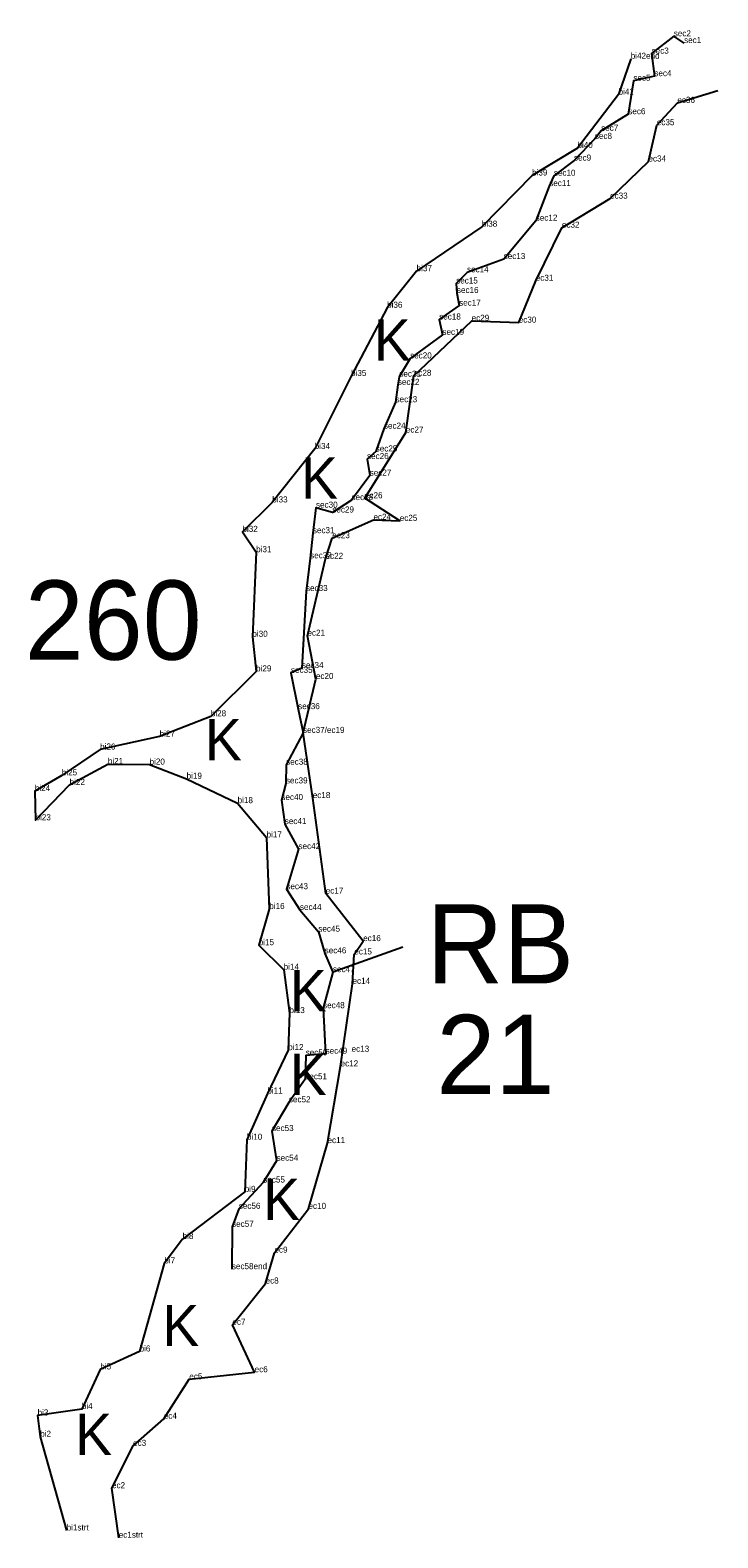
# Model space of a CAD drawing. Extents: x 2072529 to 2268812, y 436423 to 470008.
# Drawn here: x 2218499 to 2219066, y 437904 to 439147 of the extents above; entities that cross this region are included whole.
import ezdxf

# ---------------------------------------------------------------- set-up
doc = ezdxf.new("R2010")
doc.units = 0
for name, color, linetype in [('Old_Level_10', 7, 'Continuous'), ('Old_Level_20', 7, 'Continuous'), ('Old_Level_52', 7, 'Continuous'), ('Old_Level_55', 7, 'Continuous'), ('Old_Level_60', 7, 'Continuous'), ('Old_Level_62', 7, 'Continuous')]:
    doc.layers.add(name, color=color, linetype=linetype)

msp = doc.modelspace()

# ---------------------------------------------------------------- linework, layer by layer
at = {"layer": 'Old_Level_10'}
msp.add_lwpolyline([(2219038.14, 439135.936), (2219029.643, 439141.506), (2219011.35, 439127.217), (2219013.621, 439108.633), (2218996.324, 439104.853), (2218992.139, 439077.266), (2218969.732, 439063.574), (2218964.576, 439056.915), (2218947.388, 439039.006), (2218930.75, 439026.503), (2218926.935, 439018.003), (2218915.84, 438989.499), (2218889.409, 438957.871), (2218859.188, 438946.911), (2218850.231, 438937.703), (2218850.851, 438929.871), (2218852.657, 438919.449), (2218836.216, 438908.001), (2218838.909, 438895.328), (2218812.259, 438875.921), (2218803.371, 438860.877), (2218802.146, 438854.142), (2218800.264, 438839.829), (2218790.669, 438818.027), (2218783.909, 438799.218), (2218776.741, 438792.976), (2218778.972, 438779.319), (2218763.954, 438759.126), (2218748.14, 438748.91), (2218734.668, 438752.873), (2218732.098, 438731.864), (2218729.805, 438711.14), (2218726.45, 438684.145), (2218723.04, 438620.657), (2218714.038, 438616.678), (2218719.953, 438586.792), (2218723.993, 438567.188), (2218710.062, 438541), (2218709.898, 438525.559), (2218706.151, 438511.862), (2218708.944, 438492.017), (2218720.248, 438471.394), (2218710.233, 438438.336), (2218721.423, 438421.214), (2218736.607, 438403.304), (2218741.835, 438385.465), (2218748.649, 438369.944), (2218740.506, 438340.247), (2218742.586, 438302.702), (2218726.166, 438301.305), (2218725.871, 438281.639), (2218712.319, 438262.629), (2218698.384, 438238.936), (2218702.166, 438214.417), (2218691.228, 438196.509), (2218671.03, 438174.811), (2218665.479, 438159.944), (2218665.331, 438125.063)], dxfattribs=at)
at = {"layer": 'Old_Level_20'}
for p, q in [((2219029.643, 439141.506), (2219029.643, 439141.506)), ((2219038.14, 439135.936), (2219038.14, 439135.936)), ((2218994.124, 439122.965), (2218994.124, 439122.965)), ((2219011.35, 439127.217), (2219011.35, 439127.217)), ((2218996.324, 439104.853), (2218996.324, 439104.853)), ((2219013.621, 439108.633), (2219013.621, 439108.633)), ((2218984.074, 439093.453), (2218984.074, 439093.453)), ((2219065.951, 439096.83), (2219065.951, 439096.83)), ((2219032.592, 439086.617), (2219032.592, 439086.617)), ((2218992.139, 439077.266), (2218992.139, 439077.266)), ((2219015.662, 439068.204), (2219015.662, 439068.204)), ((2218964.576, 439056.915), (2218964.576, 439056.915)), ((2218969.732, 439063.574), (2218969.732, 439063.574)), ((2218950.191, 439049.408), (2218950.191, 439049.408)), ((2218947.388, 439039.006), (2218947.388, 439039.006)), ((2219008.764, 439038.272), (2219008.764, 439038.272)), ((2218912.795, 439026.758), (2218912.795, 439026.758)), ((2218926.935, 439018.003), (2218926.935, 439018.003)), ((2218930.75, 439026.503), (2218930.75, 439026.503)), ((2218977.121, 439007.679), (2218977.121, 439007.679)), ((2218871.442, 438984.518), (2218871.442, 438984.518)), ((2218915.84, 438989.499), (2218915.84, 438989.499)), ((2218937.399, 438983.731), (2218937.399, 438983.731)), ((2218889.409, 438957.871), (2218889.409, 438957.871)), ((2218817.598, 438947.868), (2218817.598, 438947.868)), ((2218859.188, 438946.911), (2218859.188, 438946.911)), ((2218850.231, 438937.703), (2218850.231, 438937.703)), ((2218850.851, 438929.871), (2218850.851, 438929.871)), ((2218915.844, 438939.949), (2218915.844, 438939.949)), ((2218793.284, 438917.698), (2218793.284, 438917.698)), ((2218852.657, 438919.449), (2218852.657, 438919.449)), ((2218836.216, 438908.001), (2218836.216, 438908.001)), ((2218863.006, 438906.918), (2218863.006, 438906.918)), ((2218901.83, 438905.432), (2218901.83, 438905.432)), ((2218838.909, 438895.328), (2218838.909, 438895.328)), ((2218812.259, 438875.921), (2218812.259, 438875.921)), ((2218763.563, 438861.424), (2218763.563, 438861.424)), ((2218803.371, 438860.877), (2218803.371, 438860.877)), ((2218815.326, 438861.596), (2218815.326, 438861.596)), ((2218802.146, 438854.142), (2218802.146, 438854.142)), ((2218800.264, 438839.829), (2218800.264, 438839.829)), ((2218790.669, 438818.027), (2218790.669, 438818.027)), ((2218808.776, 438814.765), (2218808.776, 438814.765)), ((2218733.615, 438801.271), (2218733.615, 438801.271)), ((2218783.909, 438799.218), (2218783.909, 438799.218)), ((2218776.741, 438792.976), (2218776.741, 438792.976)), ((2218778.972, 438779.319), (2218778.972, 438779.319)), ((2218698.633, 438757.209), (2218698.633, 438757.209)), ((2218763.954, 438759.126), (2218763.954, 438759.126)), ((2218775.039, 438760.657), (2218775.039, 438760.657)), ((2218734.668, 438752.873), (2218734.668, 438752.873)), ((2218748.14, 438748.91), (2218748.14, 438748.91)), ((2218674.021, 438732.917), (2218674.021, 438732.917)), ((2218732.098, 438731.864), (2218732.098, 438731.864)), ((2218782.055, 438742.91), (2218782.055, 438742.91)), ((2218803.751, 438741.995), (2218803.751, 438741.995)), ((2218748.068, 438727.741), (2218748.068, 438727.741)), ((2218685.306, 438716.175), (2218685.306, 438716.175)), ((2218729.805, 438711.14), (2218729.805, 438711.14)), ((2218742.581, 438710.677), (2218742.581, 438710.677)), ((2218726.45, 438684.145), (2218726.45, 438684.145)), ((2218682.216, 438646.424), (2218682.216, 438646.424)), ((2218727.636, 438647.342), (2218727.636, 438647.342)), ((2218723.04, 438620.657), (2218723.04, 438620.657)), ((2218685.264, 438617.909), (2218685.264, 438617.909)), ((2218714.038, 438616.678), (2218714.038, 438616.678)), ((2218734.593, 438611.632), (2218734.593, 438611.632)), ((2218719.953, 438586.792), (2218719.953, 438586.792)), ((2218647.963, 438580.864), (2218647.963, 438580.864)), ((2218605.754, 438564.129), (2218605.754, 438564.129)), ((2218723.993, 438567.188), (2218723.993, 438567.188)), ((2218723.993, 438567.188), (2218723.993, 438567.188)), ((2218556.681, 438553.468), (2218556.681, 438553.468)), ((2218525.105, 438532.197), (2218525.105, 438532.197)), ((2218563.066, 438541.56), (2218563.066, 438541.56)), ((2218597.462, 438541.071), (2218597.462, 438541.071)), ((2218710.062, 438541), (2218710.062, 438541)), ((2218531.556, 438524.3), (2218531.556, 438524.3)), ((2218627.985, 438529.398), (2218627.985, 438529.398)), ((2218709.898, 438525.559), (2218709.898, 438525.559)), ((2218502.89, 438519.272), (2218502.89, 438519.272)), ((2218670.025, 438509.286), (2218670.025, 438509.286)), ((2218706.151, 438511.862), (2218706.151, 438511.862)), ((2218732.037, 438513.467), (2218732.037, 438513.467)), ((2218503.431, 438495.183), (2218503.431, 438495.183)), ((2218708.944, 438492.017), (2218708.944, 438492.017)), ((2218693.909, 438481.037), (2218693.909, 438481.037)), ((2218720.248, 438471.394), (2218720.248, 438471.394)), ((2218710.233, 438438.336), (2218710.233, 438438.336)), ((2218742.73, 438434.703), (2218742.73, 438434.703)), ((2218696.143, 438421.987), (2218696.143, 438421.987)), ((2218721.423, 438421.214), (2218721.423, 438421.214)), ((2218736.607, 438403.304), (2218736.607, 438403.304)), ((2218773.596, 438395.526), (2218773.596, 438395.526)), ((2218687.424, 438392.189), (2218687.424, 438392.189)), ((2218741.835, 438385.465), (2218741.835, 438385.465)), ((2218766.27, 438384.548), (2218766.27, 438384.548)), ((2218708.026, 438371.959), (2218708.026, 438371.959)), ((2218748.649, 438369.944), (2218748.649, 438369.944)), ((2218764.788, 438360.305), (2218764.788, 438360.305)), ((2218712.78, 438336.2), (2218712.78, 438336.2)), ((2218740.506, 438340.247), (2218740.506, 438340.247)), ((2218711.767, 438305.673), (2218711.767, 438305.673)), ((2218726.166, 438301.305), (2218726.166, 438301.305)), ((2218742.586, 438302.702), (2218742.586, 438302.702)), ((2218764.027, 438304.308), (2218764.027, 438304.308)), ((2218754.942, 438292.25), (2218754.942, 438292.25)), ((2218725.871, 438281.639), (2218725.871, 438281.639)), ((2218694.582, 438269.871), (2218694.582, 438269.871)), ((2218712.319, 438262.629), (2218712.319, 438262.629)), ((2218698.384, 438238.936), (2218698.384, 438238.936)), ((2218677.732, 438231.72), (2218677.732, 438231.72)), ((2218744.177, 438228.991), (2218744.177, 438228.991)), ((2218702.166, 438214.417), (2218702.166, 438214.417)), ((2218691.228, 438196.509), (2218691.228, 438196.509)), ((2218675.911, 438188.771), (2218675.911, 438188.771)), ((2218671.03, 438174.811), (2218671.03, 438174.811)), ((2218728.483, 438174.772), (2218728.483, 438174.772)), ((2218665.479, 438159.944), (2218665.479, 438159.944)), ((2218624.699, 438149.937), (2218624.699, 438149.937)), ((2218700.445, 438138.681), (2218700.445, 438138.681)), ((2218609.622, 438129.816), (2218609.622, 438129.816)), ((2218665.331, 438125.063), (2218665.331, 438125.063)), ((2218693.127, 438113.216), (2218693.127, 438113.216)), ((2218665.752, 438079.193), (2218665.752, 438079.193)), ((2218589.251, 438057.208), (2218589.251, 438057.208)), ((2218556.845, 438042.41), (2218556.845, 438042.41)), ((2218684.093, 438040.085), (2218684.093, 438040.085)), ((2218630.248, 438034.278), (2218630.248, 438034.278)), ((2218505.157, 438004.448), (2218505.157, 438004.448)), ((2218541.587, 438009.767), (2218541.587, 438009.767)), ((2218609.184, 438001.731), (2218609.184, 438001.731)), ((2218507.315, 437986.909), (2218507.315, 437986.909)), ((2218583.896, 437979.396), (2218583.896, 437979.396)), ((2218566.496, 437944.492), (2218566.496, 437944.492)), ((2218529.104, 437909.666), (2218529.104, 437909.666)), ((2218572.059, 437903.647), (2218572.059, 437903.647))]:
    msp.add_line(p, q, dxfattribs=at)
at = {"layer": 'Old_Level_52'}
for points in [[(2218994.124, 439122.965), (2218984.074, 439093.453), (2218950.191, 439049.408), (2218912.795, 439026.758), (2218871.442, 438984.518), (2218817.598, 438947.868), (2218793.284, 438917.698), (2218763.563, 438861.424), (2218733.615, 438801.271), (2218698.633, 438757.209), (2218674.021, 438732.917), (2218685.306, 438716.175), (2218682.216, 438646.424), (2218685.264, 438617.909), (2218647.963, 438580.864), (2218605.754, 438564.129), (2218556.681, 438553.468), (2218525.105, 438532.197), (2218502.89, 438519.272), (2218503.431, 438495.183), (2218531.556, 438524.3), (2218563.066, 438541.56), (2218597.462, 438541.071), (2218627.985, 438529.398), (2218670.025, 438509.286), (2218693.909, 438481.037), (2218696.143, 438421.987), (2218687.424, 438392.189), (2218708.026, 438371.959), (2218712.78, 438336.2), (2218711.767, 438305.673), (2218694.582, 438269.871), (2218677.732, 438231.72), (2218675.911, 438188.771), (2218624.699, 438149.937), (2218609.622, 438129.816), (2218589.251, 438057.208), (2218556.845, 438042.41), (2218541.587, 438009.767), (2218505.157, 438004.448), (2218507.315, 437986.909), (2218529.104, 437909.666)], [(2218572.059, 437903.647), (2218566.496, 437944.492), (2218583.896, 437979.396), (2218609.184, 438001.731), (2218630.248, 438034.278), (2218684.093, 438040.085), (2218665.752, 438079.193), (2218693.127, 438113.216), (2218700.445, 438138.681), (2218728.483, 438174.772), (2218744.177, 438228.991), (2218754.942, 438292.25), (2218764.788, 438360.305), (2218766.27, 438384.548), (2218773.596, 438395.526), (2218742.73, 438434.703), (2218732.037, 438513.467), (2218723.993, 438567.188), (2218734.593, 438611.632), (2218727.636, 438647.342), (2218742.581, 438710.677), (2218748.068, 438727.741), (2218782.055, 438742.91), (2218803.751, 438741.995), (2218775.039, 438760.657), (2218808.776, 438814.765), (2218815.326, 438861.596), (2218863.006, 438906.918), (2218901.83, 438905.432), (2218915.844, 438939.949), (2218937.399, 438983.731), (2218977.121, 439007.679), (2219008.764, 439038.272), (2219015.662, 439068.204), (2219032.592, 439086.617), (2219065.951, 439096.83)]]:
    msp.add_lwpolyline(points, dxfattribs=at)
at = {"layer": 'Old_Level_62'}
msp.add_line((2218806.227, 438390.67), (2218748.649, 438369.944), dxfattribs=at)

# ---------------------------------------------------------------- texts
at = {"layer": 'Old_Level_55'}
for p in [(2218782.355, 438874.117), (2218722.376, 438760.407), (2218643.123, 438544.648), (2218713.123, 438337.648), (2218713.123, 438268.648), (2218691.137, 438165.618), (2218608.123, 438061.648), (2218536.192, 437971.937)]:
    msp.add_text('K', height=34, dxfattribs=at).set_placement(p)
at = {"layer": 'Old_Level_60'}
for s, p in [('sec2', (2219029.643, 439141.506)), ('sec3', (2219011.35, 439127.217)), ('sec1', (2219038.14, 439135.936)), ('bi42end', (2218994.124, 439122.965)), ('sec5', (2218996.324, 439104.853)), ('sec4', (2219013.621, 439108.633)), ('bi41', (2218984.074, 439093.453)), ('ec36', (2219032.592, 439086.617)), ('sec6', (2218992.139, 439077.266)), ('sec7', (2218969.732, 439063.574)), ('ec35', (2219015.662, 439068.204)), ('bi40', (2218950.191, 439049.408)), ('sec8', (2218964.576, 439056.915)), ('sec9', (2218947.388, 439039.006)), ('ec34', (2219008.764, 439038.272)), ('bi39', (2218912.795, 439026.758)), ('sec10', (2218930.75, 439026.503)), ('sec11', (2218926.935, 439018.003)), ('ec33', (2218977.121, 439007.679)), ('sec12', (2218915.84, 438989.499)), ('bi38', (2218871.442, 438984.518)), ('ec32', (2218937.399, 438983.731)), ('sec13', (2218889.409, 438957.871)), ('bi37', (2218817.598, 438947.868)), ('sec15', (2218850.231, 438937.703)), ('sec14', (2218859.188, 438946.911)), ('ec31', (2218915.844, 438939.949)), ('sec16', (2218850.851, 438929.871)), ('bi36', (2218793.284, 438917.698)), ('sec17', (2218852.657, 438919.449)), ('sec18', (2218836.216, 438908.001)), ('ec29', (2218863.006, 438906.918)), ('ec30', (2218901.83, 438905.432)), ('sec19', (2218838.909, 438895.328)), ('sec20', (2218812.259, 438875.921)), ('bi35', (2218763.563, 438861.424)), ('sec22', (2218802.146, 438854.142)), ('sec21', (2218803.371, 438860.877)), ('ec28', (2218815.326, 438861.596)), ('sec23', (2218800.264, 438839.829)), ('sec24', (2218790.669, 438818.027)), ('ec27', (2218808.776, 438814.765)), ('bi34', (2218733.615, 438801.271)), ('sec26', (2218776.741, 438792.976)), ('sec25', (2218783.909, 438799.218)), ('sec27', (2218778.972, 438779.319)), ('bi33', (2218698.633, 438757.209)), ('sec30', (2218734.668, 438752.873)), ('sec28', (2218763.954, 438759.126)), ('ec26', (2218775.039, 438760.657)), ('sec29', (2218748.14, 438748.91)), ('ec24', (2218782.055, 438742.91)), ('ec25', (2218803.751, 438741.995)), ('bi32', (2218674.021, 438732.917)), ('sec31', (2218732.098, 438731.864)), ('ec23', (2218748.068, 438727.741)), ('bi31', (2218685.306, 438716.175)), ('sec32', (2218729.805, 438711.14)), ('ec22', (2218742.581, 438710.677)), ('sec33', (2218726.45, 438684.145)), ('bi30', (2218682.216, 438646.424)), ('ec21', (2218727.636, 438647.342)), ('bi29', (2218685.264, 438617.909)), ('sec35', (2218714.038, 438616.678)), ('sec34', (2218723.04, 438620.657)), ('ec20', (2218734.593, 438611.632)), ('bi28', (2218647.963, 438580.864)), ('sec36', (2218719.953, 438586.792)), ('bi27', (2218605.754, 438564.129)), ('sec37/ec19', (2218723.993, 438567.188)), ('sec37/ec19', (2218723.993, 438567.188)), ('bi26', (2218556.681, 438553.468)), ('bi21', (2218563.066, 438541.56)), ('bi20', (2218597.462, 438541.071)), ('sec38', (2218710.062, 438541)), ('bi25', (2218525.105, 438532.197)), ('bi19', (2218627.985, 438529.398)), ('bi24', (2218502.89, 438519.272)), ('bi22', (2218531.556, 438524.3)), ('sec39', (2218709.898, 438525.559)), ('bi18', (2218670.025, 438509.286)), ('sec40', (2218706.151, 438511.862)), ('ec18', (2218732.037, 438513.467)), ('bi23', (2218503.431, 438495.183)), ('sec41', (2218708.944, 438492.017)), ('bi17', (2218693.909, 438481.037)), ('sec42', (2218720.248, 438471.394)), ('sec43', (2218710.233, 438438.336)), ('ec17', (2218742.73, 438434.703)), ('bi16', (2218696.143, 438421.987)), ('sec44', (2218721.423, 438421.214)), ('sec45', (2218736.607, 438403.304)), ('bi15', (2218687.424, 438392.189)), ('ec16', (2218773.596, 438395.526)), ('sec46', (2218741.835, 438385.465)), ('ec15', (2218766.27, 438384.548)), ('bi14', (2218708.026, 438371.959)), ('sec47', (2218748.649, 438369.944)), ('ec14', (2218764.788, 438360.305)), ('bi13', (2218712.78, 438336.2)), ('sec48', (2218740.506, 438340.247)), ('bi12', (2218711.767, 438305.673)), ('ec13', (2218764.027, 438304.308)), ('sec50', (2218726.166, 438301.305)), ('sec49', (2218742.586, 438302.702)), ('ec12', (2218754.942, 438292.25)), ('sec51', (2218725.871, 438281.639)), ('bi11', (2218694.582, 438269.871)), ('sec52', (2218712.319, 438262.629)), ('bi10', (2218677.732, 438231.72)), ('sec53', (2218698.384, 438238.936)), ('ec11', (2218744.177, 438228.991)), ('sec54', (2218702.166, 438214.417)), ('sec55', (2218691.228, 438196.509)), ('bi9', (2218675.911, 438188.771)), ('sec56', (2218671.03, 438174.811)), ('ec10', (2218728.483, 438174.772)), ('sec57', (2218665.479, 438159.944)), ('bi8', (2218624.699, 438149.937)), ('bi7', (2218609.622, 438129.816)), ('ec9', (2218700.445, 438138.681)), ('sec58end', (2218665.331, 438125.063)), ('ec8', (2218693.127, 438113.216)), ('ec7', (2218665.752, 438079.193)), ('bi6', (2218589.251, 438057.208)), ('bi5', (2218556.845, 438042.41)), ('ec5', (2218630.248, 438034.278)), ('ec6', (2218684.093, 438040.085)), ('bi4', (2218541.587, 438009.767)), ('bi3', (2218505.157, 438004.448)), ('ec4', (2218609.184, 438001.731)), ('bi2', (2218507.315, 437986.909)), ('ec3', (2218583.896, 437979.396)), ('ec2', (2218566.496, 437944.492)), ('bi1strt', (2218529.104, 437909.666)), ('ec1strt', (2218572.059, 437903.647))]:
    msp.add_text(s, height=5, dxfattribs=at).set_placement(p)
at = {"layer": 'Old_Level_62'}
for s, p in [('260', (2218494.632, 438627.54)), ('RB', (2218825.93, 438360.615)), ('21', (2218833.978, 438269.467))]:
    msp.add_text(s, height=65.34, dxfattribs=at).set_placement(p)

doc.saveas('drawing.dxf')
